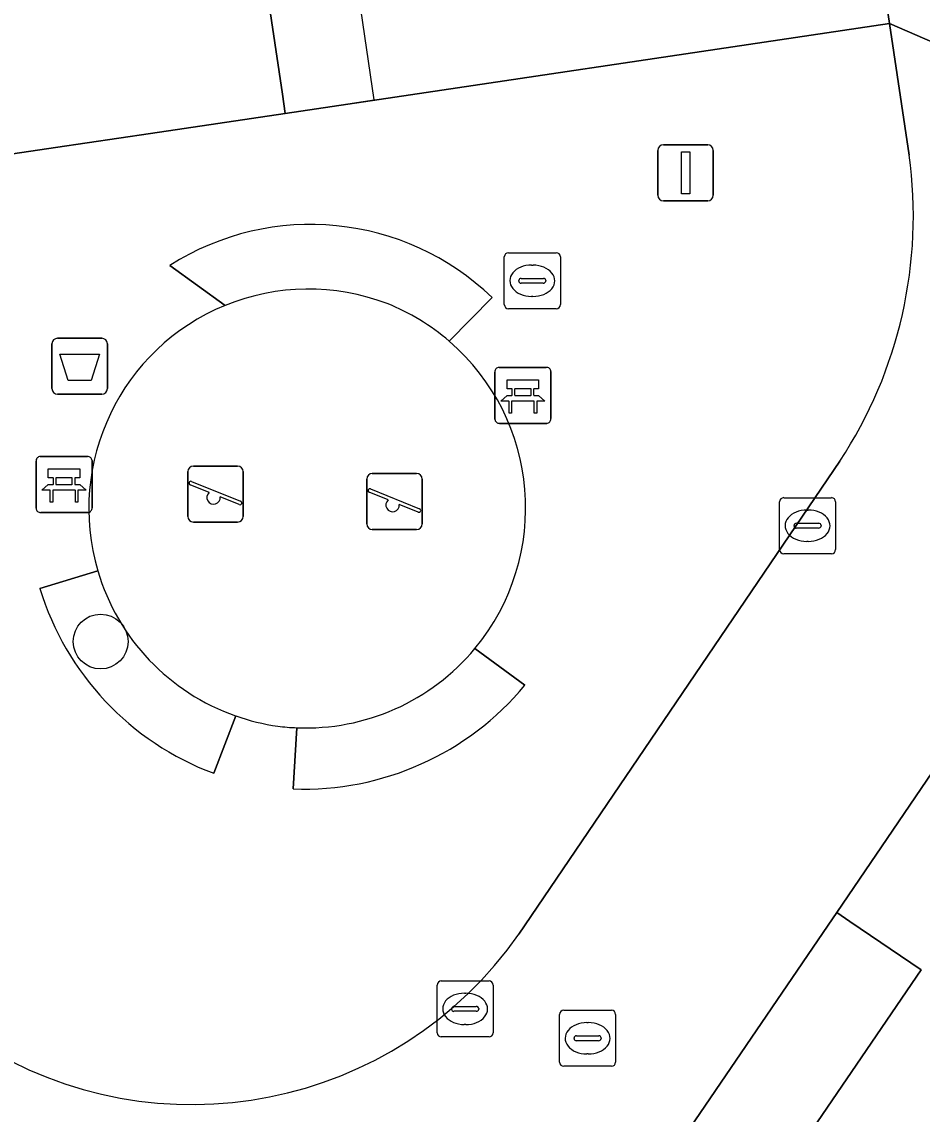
# Model space of a CAD drawing. Extents: x 159279 to 160377, y 384531 to 385888.
# Drawn here: x 159875.06 to 159891.13, y 384913.35 to 384932.85 of the extents above; entities that cross this region are included whole.
import ezdxf

# ---------------------------------------------------------------- set-up
doc = ezdxf.new("R2010")
doc.units = 0
for name, color, linetype in [('IMGEO_Afvalbak', 7, 'Continuous'), ('IMGEO_Bank', 7, 'Continuous'), ('IMGEO_Boom', 7, 'Continuous'), ('IMGEO_Groenvoorziening', 7, 'Continuous'), ('IMGEO_Haag', 7, 'Continuous'), ('IMGEO_Kolk', 7, 'Continuous'), ('IMGEO_Lichtmast', 7, 'Continuous'), ('IMGEO_Pand', 7, 'Continuous'), ('IMGEO_Pand_overbouw', 7, 'Continuous'), ('IMGEO_Parkeervlak_open', 7, 'Continuous'), ('IMGEO_Rijbaan_lokaal_open', 7, 'Continuous'), ('IMGEO_Rioolput', 7, 'Continuous'), ('IMGEO_Speelvoorziening', 7, 'Continuous'), ('IMGEO_Terreindeel_onvherhard', 7, 'Continuous'), ('IMGEO_Voetpad_open', 7, 'Continuous')]:
    doc.layers.add(name, color=color, linetype=linetype)

msp = doc.modelspace()

# ---------------------------------------------------------------- linework, layer by layer
at = {"layer": 'IMGEO_Afvalbak'}
for p, q in [((159875.693, 384927.205), (159876.483, 384927.205)), ((159876.483, 384927.205), (159875.693, 384927.205)), ((159875.593, 384926.305), (159875.593, 384927.105)), ((159875.593, 384927.105), (159875.593, 384926.305)), ((159876.583, 384927.105), (159876.583, 384926.305)), ((159876.583, 384926.305), (159876.583, 384927.105)), ((159876.483, 384926.205), (159875.693, 384926.205)), ((159875.693, 384926.205), (159876.483, 384926.205))]:
    msp.add_line(p, q, dxfattribs=at)
msp.add_lwpolyline([(159875.736, 384926.919), (159876.44, 384926.919), (159876.291, 384926.449), (159875.885, 384926.449), (159875.736, 384926.919)], dxfattribs=at)
for centre, start, end in [((159875.693, 384927.105), 90, 180), ((159875.693, 384927.105), 90, 180), ((159876.483, 384927.105), 0, 90), ((159876.483, 384927.105), 360, 90), ((159875.693, 384926.305), 180, 270), ((159875.693, 384926.305), 180, 270), ((159876.483, 384926.305), 270, 0), ((159876.483, 384926.305), 270, 0)]:
    msp.add_arc(centre, 0.1, start, end, dxfattribs=at)
at = {"layer": 'IMGEO_Bank'}
for p, q in [((159883.503, 384925.76), (159883.503, 384926.601)), ((159883.503, 384926.601), (159883.503, 384925.76)), ((159883.578, 384926.685), (159884.419, 384926.685)), ((159884.419, 384926.685), (159883.578, 384926.685)), ((159884.503, 384926.61), (159884.503, 384925.769)), ((159884.503, 384925.769), (159884.503, 384926.61)), ((159883.812, 384926.191), (159883.812, 384926.297)), ((159883.856, 384926.297), (159883.856, 384926.191)), ((159884.144, 384926.303), (159883.862, 384926.303)), ((159883.862, 384926.185), (159884.144, 384926.185)), ((159884.15, 384926.191), (159884.15, 384926.297)), ((159884.194, 384926.297), (159884.194, 384926.191)), ((159884.2, 384926.083), (159883.807, 384926.083)), ((159884.428, 384925.685), (159883.587, 384925.685)), ((159883.587, 384925.685), (159884.428, 384925.685)), ((159875.385, 384925.094), (159876.226, 384925.094)), ((159876.226, 384925.094), (159875.385, 384925.094)), ((159876.31, 384925.019), (159876.31, 384924.178)), ((159876.31, 384924.178), (159876.31, 384925.019)), ((159875.31, 384924.169), (159875.31, 384925.01)), ((159875.31, 384925.01), (159875.31, 384924.169)), ((159875.619, 384924.6), (159875.619, 384924.706)), ((159875.663, 384924.706), (159875.663, 384924.6)), ((159875.951, 384924.712), (159875.669, 384924.712)), ((159875.957, 384924.6), (159875.957, 384924.706)), ((159876.001, 384924.706), (159876.001, 384924.6)), ((159876.007, 384924.492), (159875.614, 384924.492)), ((159875.669, 384924.594), (159875.951, 384924.594)), ((159876.235, 384924.094), (159875.394, 384924.094)), ((159875.394, 384924.094), (159876.235, 384924.094))]:
    msp.add_line(p, q, dxfattribs=at)
for points in [[(159883.806, 384926.303), (159883.72, 384926.303), (159883.72, 384926.464), (159884.283, 384926.464), (159884.283, 384926.303), (159884.2, 384926.303)], [(159883.75, 384926.083), (159883.608, 384926.083), (159883.72, 384926.185), (159883.806, 384926.185)], [(159884.2, 384926.185), (159884.283, 384926.185), (159884.395, 384926.083), (159884.256, 384926.083)], [(159883.8, 384926.076), (159883.8, 384925.869), (159883.757, 384925.869), (159883.757, 384926.076)], [(159884.25, 384926.076), (159884.25, 384925.869), (159884.206, 384925.869), (159884.206, 384926.076)], [(159875.613, 384924.712), (159875.527, 384924.712), (159875.527, 384924.873), (159876.09, 384924.873), (159876.09, 384924.712), (159876.007, 384924.712)], [(159875.557, 384924.492), (159875.415, 384924.492), (159875.527, 384924.594), (159875.613, 384924.594)], [(159875.607, 384924.485), (159875.607, 384924.278), (159875.564, 384924.278), (159875.564, 384924.485)], [(159876.007, 384924.594), (159876.09, 384924.594), (159876.202, 384924.492), (159876.063, 384924.492)], [(159876.057, 384924.485), (159876.057, 384924.278), (159876.013, 384924.278), (159876.013, 384924.485)]]:
    msp.add_lwpolyline(points, dxfattribs=at)
for centre, radius, start, end in [((159883.581, 384926.607), 0.0779, 92.4484, 184.2845), ((159883.581, 384926.607), 0.0779, 92.4484, 184.2845), ((159884.425, 384926.607), 0.0779, 2.4484, 94.2845), ((159884.425, 384926.607), 0.0779, 2.4484, 94.2845), ((159883.805, 384926.296), 0.00671, 2.8957, 87.1043), ((159883.805, 384926.192), 0.00671, 272.8957, 357.1043), ((159883.862, 384926.296), 0.00671, 92.8957, 177.1043), ((159883.862, 384926.192), 0.00671, 182.8957, 267.1043), ((159884.144, 384926.296), 0.00671, 2.8957, 87.1043), ((159884.144, 384926.192), 0.00671, 272.8957, 357.1043), ((159884.201, 384926.296), 0.00671, 92.8957, 177.1043), ((159884.201, 384926.192), 0.00671, 182.8957, 267.1043), ((159883.75, 384926.076), 0.00671, 2.8957, 87.1043), ((159883.807, 384926.076), 0.00671, 92.8957, 177.1043), ((159884.199, 384926.076), 0.00671, 2.8957, 87.1043), ((159884.256, 384926.076), 0.00671, 92.8957, 177.1043), ((159883.581, 384925.763), 0.0779, 182.4484, 274.2845), ((159883.581, 384925.763), 0.0779, 182.4484, 274.2845), ((159884.425, 384925.763), 0.0779, 272.4484, 4.2845), ((159884.425, 384925.763), 0.0779, 272.4484, 4.2845), ((159875.388, 384925.016), 0.0779, 92.4484, 184.2845), ((159875.388, 384925.016), 0.0779, 92.4484, 184.2845), ((159876.232, 384925.016), 0.0779, 2.4484, 94.2845), ((159876.232, 384925.016), 0.0779, 2.4484, 94.2845), ((159875.612, 384924.705), 0.00671, 2.8957, 87.1043), ((159875.669, 384924.705), 0.00671, 92.8957, 177.1043), ((159875.951, 384924.705), 0.00671, 2.8957, 87.1043), ((159876.008, 384924.705), 0.00671, 92.8957, 177.1043), ((159875.557, 384924.485), 0.00671, 2.8957, 87.1043), ((159875.614, 384924.485), 0.00671, 92.8957, 177.1043), ((159875.612, 384924.601), 0.00671, 272.8957, 357.1043), ((159875.669, 384924.601), 0.00671, 182.8957, 267.1043), ((159875.951, 384924.601), 0.00671, 272.8957, 357.1043), ((159876.008, 384924.601), 0.00671, 182.8957, 267.1043), ((159876.006, 384924.485), 0.00671, 2.8957, 87.1043), ((159876.063, 384924.485), 0.00671, 92.8957, 177.1043), ((159875.388, 384924.172), 0.0779, 182.4484, 274.2845), ((159875.388, 384924.172), 0.0779, 182.4484, 274.2845), ((159876.232, 384924.172), 0.0779, 272.4484, 4.2845), ((159876.232, 384924.172), 0.0779, 272.4484, 4.2845)]:
    msp.add_arc(centre, radius, start, end, dxfattribs=at)
at = {"layer": 'IMGEO_Boom'}
msp.add_circle((159876.463, 384921.789), 0.489, dxfattribs=at)
at = {"layer": 'IMGEO_Groenvoorziening'}
for points in [[(159877.699, 384928.505), (159878.685, 384927.79)], [(159882.688, 384927.151), (159883.454, 384927.931)], [(159876.413, 384923.051), (159875.377, 384922.737)], [(159884.04, 384921.008), (159883.146, 384921.665)], [(159878.482, 384919.437), (159878.874, 384920.461)], [(159879.964, 384920.25), (159879.902, 384919.157)]]:
    msp.add_lwpolyline(points, dxfattribs=at)
for centre, radius, start, end in [((159880.212, 384924.559), 4.678, 46.1196, 122.4888), ((159880.174, 384924.158), 3.925, 69.0175, 112.2891), ((159880.115, 384924.156), 3.949, 49.3357, 68.2367), ((159880.174, 384924.161), 3.922, 196.4389, 250.6351), ((159880.281, 384924.24), 5.129, 197.0442, 249.4681), ((159880.127, 384924.168), 3.921, 267.6107, 320.3377), ((159880.083, 384924.304), 5.15, 267.9898, 320.2099)]:
    msp.add_arc(centre, radius, start, end, dxfattribs=at)
at = {"layer": 'IMGEO_Haag'}
for points in [[(159877.699, 384928.505), (159878.685, 384927.79)], [(159882.688, 384927.151), (159883.454, 384927.931)], [(159876.413, 384923.051), (159875.377, 384922.737)], [(159884.04, 384921.008), (159883.146, 384921.665)], [(159878.482, 384919.437), (159878.874, 384920.461)], [(159879.964, 384920.25), (159879.902, 384919.157)]]:
    msp.add_lwpolyline(points, dxfattribs=at)
for centre, radius, start, end in [((159880.212, 384924.559), 4.678, 46.1196, 122.4888), ((159880.174, 384924.158), 3.925, 69.0175, 112.2891), ((159880.115, 384924.156), 3.949, 49.3357, 68.2367), ((159880.174, 384924.161), 3.922, 196.4389, 250.6351), ((159880.281, 384924.24), 5.129, 197.0442, 249.4681), ((159880.127, 384924.168), 3.921, 267.6107, 320.3377), ((159880.083, 384924.304), 5.15, 267.9898, 320.2099)]:
    msp.add_arc(centre, radius, start, end, dxfattribs=at)
at = {"layer": 'IMGEO_Kolk'}
for p, q in [((159888.586, 384923.432), (159888.586, 384924.284)), ((159888.661, 384924.358), (159889.513, 384924.358)), ((159889.587, 384924.284), (159889.587, 384923.432)), ((159889.074, 384924.138), (159889.099, 384924.138)), ((159888.845, 384923.852), (159888.845, 384923.864)), ((159888.888, 384923.901), (159889.286, 384923.901)), ((159889.329, 384923.864), (159889.329, 384923.852)), ((159889.283, 384923.815), (159888.885, 384923.815)), ((159889.097, 384923.578), (159889.072, 384923.578)), ((159889.513, 384923.358), (159888.661, 384923.358)), ((159882.471, 384914.804), (159882.471, 384915.656)), ((159882.546, 384915.73), (159883.398, 384915.73)), ((159883.472, 384915.656), (159883.472, 384914.804)), ((159882.959, 384915.51), (159882.984, 384915.51)), ((159882.773, 384915.273), (159883.171, 384915.273)), ((159882.73, 384915.224), (159882.73, 384915.236)), ((159883.168, 384915.187), (159882.77, 384915.187)), ((159883.214, 384915.236), (159883.214, 384915.224)), ((159882.982, 384914.95), (159882.957, 384914.95)), ((159883.398, 384914.73), (159882.546, 384914.73))]:
    msp.add_line(p, q, dxfattribs=at)
for points in [[(159888.586, 384923.432), (159888.586, 384924.284)], [(159888.661, 384924.358), (159889.513, 384924.358)], [(159889.587, 384924.284), (159889.587, 384923.432)], [(159889.513, 384923.358), (159888.661, 384923.358)], [(159882.471, 384914.804), (159882.471, 384915.656)], [(159882.546, 384915.73), (159883.398, 384915.73)], [(159883.472, 384915.656), (159883.472, 384914.804)], [(159883.398, 384914.73), (159882.546, 384914.73)]]:
    msp.add_lwpolyline(points, dxfattribs=at)
for centre, radius, start, end in [((159888.663, 384924.282), 0.0765, 91.552, 178.448), ((159888.663, 384924.282), 0.0765, 91.552, 178.448), ((159889.511, 384924.282), 0.0765, 1.552, 88.448), ((159889.511, 384924.282), 0.0765, 1.552, 88.448), ((159888.885, 384923.861), 0.0403, 85.8775, 175.7526), ((159888.882, 384923.851), 0.0366, 178.938, 274.7102), ((159889.286, 384923.858), 0.043, 264.8664, 352.4533), ((159889.29, 384923.863), 0.0386, 1.7309, 96.639), ((159888.663, 384923.434), 0.0765, 181.552, 268.448), ((159888.663, 384923.434), 0.0765, 181.552, 268.448), ((159889.511, 384923.434), 0.0765, 271.552, 358.448), ((159889.511, 384923.434), 0.0765, 271.552, 358.448), ((159882.548, 384915.654), 0.0765, 91.552, 178.448), ((159882.548, 384915.654), 0.0765, 91.552, 178.448), ((159883.396, 384915.654), 0.0765, 1.552, 88.448), ((159883.396, 384915.654), 0.0765, 1.552, 88.448), ((159882.77, 384915.233), 0.0403, 85.8775, 175.7526), ((159883.175, 384915.235), 0.0386, 1.7309, 96.639), ((159882.767, 384915.223), 0.0366, 178.938, 274.7102), ((159883.171, 384915.23), 0.043, 264.8664, 352.4533), ((159882.548, 384914.806), 0.0765, 181.552, 268.448), ((159882.548, 384914.806), 0.0765, 181.552, 268.448), ((159883.396, 384914.806), 0.0765, 271.552, 358.448), ((159883.396, 384914.806), 0.0765, 271.552, 358.448)]:
    msp.add_arc(centre, radius, start, end, dxfattribs=at)
for centre, major_axis, ratio, start_param, end_param in [((159889.073, 384923.858), (-0.387, 0.002), 0.722429, 4.712389, 7.853982), ((159889.098, 384923.858), (-0.39, 0.002), 0.717154, 1.570796, 4.712389), ((159882.958, 384915.23), (-0.387, 0.002), 0.722429, 4.712389, 7.853982), ((159882.983, 384915.23), (-0.39, 0.002), 0.717154, 1.570796, 4.712389)]:
    msp.add_ellipse(centre, major_axis=major_axis, ratio=ratio, start_param=start_param, end_param=end_param, dxfattribs=at)
at = {"layer": 'IMGEO_Lichtmast'}
for p, q in [((159886.413, 384929.758), (159886.413, 384930.558)), ((159886.413, 384930.558), (159886.413, 384929.758)), ((159886.513, 384930.658), (159887.303, 384930.658)), ((159887.303, 384930.658), (159886.513, 384930.658)), ((159887.403, 384930.558), (159887.403, 384929.758)), ((159887.403, 384929.758), (159887.403, 384930.558)), ((159887.303, 384929.658), (159886.513, 384929.658)), ((159886.513, 384929.658), (159887.303, 384929.658))]:
    msp.add_line(p, q, dxfattribs=at)
msp.add_lwpolyline([(159886.833, 384930.533), (159886.983, 384930.533), (159886.983, 384929.783), (159886.833, 384929.783), (159886.833, 384930.533)], dxfattribs=at)
for centre, start, end in [((159886.513, 384930.558), 90, 180), ((159886.513, 384930.558), 90, 180), ((159887.303, 384930.558), 0, 90), ((159887.303, 384930.558), 360, 90), ((159886.513, 384929.758), 180, 270), ((159886.513, 384929.758), 180, 270), ((159887.303, 384929.758), 270, 0), ((159887.303, 384929.758), 270, 0)]:
    msp.add_arc(centre, 0.1, start, end, dxfattribs=at)
at = {"layer": 'IMGEO_Pand'}
msp.add_lwpolyline([(159878.909, 384936.948), (159878.885, 384936.944), (159868.515, 384935.423), (159868.526, 384935.345), (159868.737, 384933.919), (159862.568, 384933.007), (159863.172, 384928.922), (159863.195, 384928.768), (159863.406, 384928.799), (159863.621, 384928.831), (159863.387, 384930.409), (159865.855, 384930.774), (159866.089, 384929.196), (159875.655, 384930.611), (159877.354, 384930.862), (159879.76, 384931.218), (159879.709, 384931.562)], close=True, dxfattribs=at)
at = {"layer": 'IMGEO_Pand_overbouw'}
msp.add_lwpolyline([(159880.506, 384937.194), (159878.909, 384936.948), (159879.709, 384931.562), (159879.76, 384931.218), (159880.957, 384931.403), (159881.346, 384931.463)], close=True, dxfattribs=at)
at = {"layer": 'IMGEO_Parkeervlak_open'}
msp.add_lwpolyline([(159891.115, 384915.927), (159889.843, 384916.793), (159889.608, 384916.953), (159889.452, 384916.724), (159886.985, 384913.101), (159888.458, 384912.037)], close=True, dxfattribs=at)
at = {"layer": 'IMGEO_Rijbaan_lokaal_open'}
for points in [[(159893.807, 384937.821), (159889.899, 384937.196), (159890.066, 384936.091), (159890.552, 384932.824), (159899.827, 384928.8), (159921.994, 384932.106), (159925.666, 384938.022), (159925.436, 384938.175)], [(159899.827, 384928.8), (159890.552, 384932.824), (159890.902, 384930.474)], [(159874.688, 384905.142), (159879.386, 384901.926), (159879.933, 384902.757), (159886.025, 384911.69), (159886.985, 384913.101), (159889.452, 384916.724), (159889.608, 384916.953), (159892.317, 384920.935), (159895.245, 384925.237)], [(159889.665, 384925.012), (159883.932, 384916.564)]]:
    msp.add_lwpolyline(points, dxfattribs=at)
for centre, radius, start, end in [((159883.019, 384929.388), 7.957, 326.6353, 7.8432), ((159878.093, 384920.645), 7.123, 237.3492, 325.0498)]:
    msp.add_arc(centre, radius, start, end, dxfattribs=at)
at = {"layer": 'IMGEO_Rioolput'}
for p, q in [((159883.746, 384928.731), (159884.598, 384928.731)), ((159883.671, 384927.805), (159883.671, 384928.657)), ((159884.672, 384928.657), (159884.672, 384927.805)), ((159884.159, 384928.511), (159884.184, 384928.511)), ((159883.93, 384928.225), (159883.93, 384928.237)), ((159884.368, 384928.188), (159883.97, 384928.188)), ((159883.973, 384928.274), (159884.371, 384928.274)), ((159884.414, 384928.237), (159884.414, 384928.225)), ((159884.182, 384927.951), (159884.157, 384927.951)), ((159884.598, 384927.731), (159883.746, 384927.731)), ((159884.658, 384914.279), (159884.658, 384915.131)), ((159884.733, 384915.205), (159885.585, 384915.205)), ((159885.659, 384915.131), (159885.659, 384914.279)), ((159885.146, 384914.985), (159885.171, 384914.985)), ((159884.917, 384914.699), (159884.917, 384914.711)), ((159884.96, 384914.748), (159885.358, 384914.748)), ((159885.401, 384914.711), (159885.401, 384914.699)), ((159885.355, 384914.662), (159884.957, 384914.662)), ((159885.169, 384914.425), (159885.144, 384914.425)), ((159885.585, 384914.205), (159884.733, 384914.205))]:
    msp.add_line(p, q, dxfattribs=at)
for points in [[(159883.746, 384928.731), (159884.598, 384928.731)], [(159883.671, 384927.805), (159883.671, 384928.657)], [(159884.672, 384928.657), (159884.672, 384927.805)], [(159884.598, 384927.731), (159883.746, 384927.731)], [(159884.658, 384914.279), (159884.658, 384915.131)], [(159884.733, 384915.205), (159885.585, 384915.205)], [(159885.659, 384915.131), (159885.659, 384914.279)], [(159885.585, 384914.205), (159884.733, 384914.205)]]:
    msp.add_lwpolyline(points, dxfattribs=at)
for centre, radius, start, end in [((159883.748, 384928.655), 0.0765, 91.552, 178.448), ((159883.748, 384928.655), 0.0765, 91.552, 178.448), ((159884.596, 384928.655), 0.0765, 1.552, 88.448), ((159884.596, 384928.655), 0.0765, 1.552, 88.448), ((159883.97, 384928.234), 0.0403, 85.8775, 175.7526), ((159883.967, 384928.224), 0.0366, 178.938, 274.7102), ((159884.371, 384928.231), 0.043, 264.8664, 352.4533), ((159884.375, 384928.236), 0.0386, 1.7309, 96.639), ((159883.748, 384927.807), 0.0765, 181.552, 268.448), ((159883.748, 384927.807), 0.0765, 181.552, 268.448), ((159884.596, 384927.807), 0.0765, 271.552, 358.448), ((159884.596, 384927.807), 0.0765, 271.552, 358.448), ((159884.735, 384915.129), 0.0765, 91.552, 178.448), ((159884.735, 384915.129), 0.0765, 91.552, 178.448), ((159885.583, 384915.129), 0.0765, 1.552, 88.448), ((159885.583, 384915.129), 0.0765, 1.552, 88.448), ((159884.957, 384914.708), 0.0403, 85.8775, 175.7526), ((159884.954, 384914.698), 0.0366, 178.938, 274.7102), ((159885.358, 384914.705), 0.043, 264.8664, 352.4533), ((159885.362, 384914.71), 0.0386, 1.7309, 96.639), ((159884.735, 384914.281), 0.0765, 181.552, 268.448), ((159884.735, 384914.281), 0.0765, 181.552, 268.448), ((159885.583, 384914.281), 0.0765, 271.552, 358.448), ((159885.583, 384914.281), 0.0765, 271.552, 358.448)]:
    msp.add_arc(centre, radius, start, end, dxfattribs=at)
for centre, major_axis, ratio, start_param, end_param in [((159884.158, 384928.231), (-0.387, 0.002), 0.722429, 4.712389, 7.853982), ((159884.183, 384928.231), (-0.39, 0.002), 0.717154, 1.570796, 4.712389), ((159885.145, 384914.705), (-0.387, 0.002), 0.722429, 4.712389, 7.853982), ((159885.17, 384914.705), (-0.39, 0.002), 0.717154, 1.570796, 4.712389)]:
    msp.add_ellipse(centre, major_axis=major_axis, ratio=ratio, start_param=start_param, end_param=end_param, dxfattribs=at)
at = {"layer": 'IMGEO_Speelvoorziening'}
for p, q in [((159878.018, 384924.023), (159878.018, 384924.823)), ((159878.018, 384924.823), (159878.018, 384924.023)), ((159878.118, 384924.923), (159878.908, 384924.923)), ((159878.908, 384924.923), (159878.118, 384924.923)), ((159879.008, 384924.823), (159879.008, 384924.023)), ((159879.008, 384924.023), (159879.008, 384924.823)), ((159878.087, 384924.648), (159878.963, 384924.295)), ((159881.214, 384923.889), (159881.214, 384924.689)), ((159881.214, 384924.689), (159881.214, 384923.889)), ((159881.314, 384924.789), (159882.104, 384924.789)), ((159882.104, 384924.789), (159881.314, 384924.789)), ((159882.204, 384924.689), (159882.204, 384923.889)), ((159882.204, 384923.889), (159882.204, 384924.689)), ((159878.401, 384924.451), (159878.062, 384924.588)), ((159881.597, 384924.317), (159881.258, 384924.454)), ((159881.283, 384924.514), (159882.159, 384924.161)), ((159878.939, 384924.235), (159878.599, 384924.372)), ((159882.135, 384924.101), (159881.795, 384924.238)), ((159878.908, 384923.923), (159878.118, 384923.923)), ((159878.118, 384923.923), (159878.908, 384923.923)), ((159882.104, 384923.789), (159881.314, 384923.789)), ((159881.314, 384923.789), (159882.104, 384923.789))]:
    msp.add_line(p, q, dxfattribs=at)
for centre, radius, start, end in [((159878.118, 384924.823), 0.1, 90, 180), ((159878.118, 384924.823), 0.1, 90, 180), ((159878.908, 384924.823), 0.1, 0, 90), ((159878.908, 384924.823), 0.1, 360, 90), ((159878.075, 384924.618), 0.0327, 68.078, 248.078), ((159881.314, 384924.689), 0.1, 90, 180), ((159881.314, 384924.689), 0.1, 90, 180), ((159882.104, 384924.689), 0.1, 0, 90), ((159882.104, 384924.689), 0.1, 360, 90), ((159878.48, 384924.361), 0.12, 130.9928, 5.1632), ((159881.271, 384924.484), 0.0327, 68.078, 248.078), ((159878.951, 384924.265), 0.0327, 248.078, 68.078), ((159881.676, 384924.227), 0.12, 130.9928, 5.1632), ((159882.147, 384924.131), 0.0327, 248.078, 68.078), ((159878.118, 384924.023), 0.1, 180, 270), ((159878.118, 384924.023), 0.1, 180, 270), ((159878.908, 384924.023), 0.1, 270, 0), ((159878.908, 384924.023), 0.1, 270, 0), ((159881.314, 384923.889), 0.1, 180, 270), ((159881.314, 384923.889), 0.1, 180, 270), ((159882.104, 384923.889), 0.1, 270, 0), ((159882.104, 384923.889), 0.1, 270, 0)]:
    msp.add_arc(centre, radius, start, end, dxfattribs=at)
at = {"layer": 'IMGEO_Terreindeel_onvherhard'}
for centre, radius, start, end in [((159880.174, 384924.158), 3.925, 69.0175, 112.2891), ((159880.173, 384924.163), 3.921, 112.3005, 196.471), ((159880.115, 384924.156), 3.949, 49.3357, 68.2367), ((159880.124, 384924.175), 3.928, 320.2878, 49.2568), ((159880.174, 384924.161), 3.922, 196.4389, 250.6351), ((159880.127, 384924.168), 3.921, 267.6107, 320.3377), ((159880.172, 384924.158), 3.918, 250.6545, 261.9913), ((159880.093, 384923.857), 3.609, 262.5712, 267.9577)]:
    msp.add_arc(centre, radius, start, end, dxfattribs=at)
at = {"layer": 'IMGEO_Voetpad_open'}
for points in [[(159874.164, 384958.016), (159875.54, 384956.714), (159876.007, 384956.458), (159876.699, 384955.131), (159876.664, 384954.712), (159877.409, 384952.989), (159877.155, 384951.135), (159877.279, 384950.594), (159876.708, 384950.505), (159877.775, 384943.859), (159878.846, 384937.186), (159878.885, 384936.944), (159878.909, 384936.948), (159879.709, 384931.562), (159879.76, 384931.218), (159890.552, 384932.824), (159890.066, 384936.091)], [(159890.902, 384930.474), (159890.552, 384932.824), (159879.76, 384931.218), (159877.354, 384930.862), (159875.655, 384930.611), (159866.089, 384929.196), (159865.855, 384930.774), (159863.387, 384930.409), (159863.621, 384928.831), (159863.406, 384928.799), (159863.195, 384928.768), (159863.172, 384928.922), (159861.497, 384928.668), (159855.929, 384927.823), (159850.483, 384926.996), (159845.037, 384926.17), (159839.59, 384925.343), (159834.144, 384924.516), (159828.697, 384923.69), (159823.251, 384922.863), (159817.804, 384922.036), (159812.358, 384921.21), (159806.911, 384920.383), (159801.465, 384919.556)], [(159878.685, 384927.79), (159877.699, 384928.505)], [(159883.454, 384927.931), (159882.688, 384927.151)], [(159895.757, 384925.989), (159895.245, 384925.237), (159896.809, 384924.264), (159893.874, 384919.966), (159892.317, 384920.935), (159889.608, 384916.953), (159889.843, 384916.793), (159891.115, 384915.927), (159888.458, 384912.037), (159886.985, 384913.101), (159886.025, 384911.69), (159887.506, 384910.701), (159881.446, 384901.76), (159879.933, 384902.757), (159879.386, 384901.926)], [(159883.932, 384916.564), (159889.665, 384925.012)], [(159875.377, 384922.737), (159876.413, 384923.051)], [(159883.146, 384921.665), (159884.04, 384921.008)], [(159878.874, 384920.461), (159878.482, 384919.437)], [(159879.902, 384919.157), (159879.964, 384920.25)]]:
    msp.add_lwpolyline(points, dxfattribs=at)
for centre, radius, start, end in [((159883.019, 384929.388), 7.957, 326.6353, 7.8432), ((159880.212, 384924.559), 4.678, 46.1196, 122.4888), ((159880.173, 384924.163), 3.921, 112.3005, 196.471), ((159880.124, 384924.175), 3.928, 320.2878, 49.2568), ((159880.281, 384924.24), 5.129, 197.0442, 249.4681), ((159880.083, 384924.304), 5.15, 267.9898, 320.2099), ((159880.172, 384924.158), 3.918, 250.6545, 261.9913), ((159880.093, 384923.857), 3.609, 262.5712, 267.9577), ((159878.093, 384920.645), 7.123, 237.3492, 325.0498)]:
    msp.add_arc(centre, radius, start, end, dxfattribs=at)

doc.saveas('drawing.dxf')
